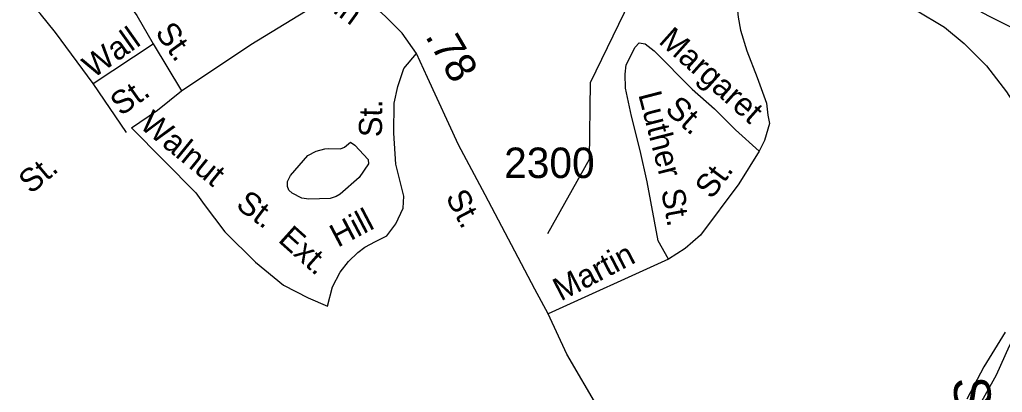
# Model space of a CAD drawing. Extents: x 1473865 to 1648260, y 639067 to 773536.
# Drawn here: x 1569867 to 1573902, y 678674 to 680204 of the extents above; entities that cross this region are included whole.
import ezdxf

# ---------------------------------------------------------------- set-up
doc = ezdxf.new("R2010")
doc.units = 0
for name, color, linetype in [('Exist Boundary Political City Limit New', 7, 'Continuous'), ('Exist Hydrographic Misc Water Feature', 7, 'Continuous'), ('Exist Railroad Mainline', 7, 'Continuous'), ('Exist Railroad Mainline Label', 7, 'Continuous'), ('Exist Road Non-System Type 51', 7, 'Continuous'), ('Exist Road Non-System Type 51 Label', 7, 'Continuous'), ('Exist Road Primary US Attributed', 7, 'Continuous'), ('Exist Road Secondary Mileage Hundredths English Label', 7, 'Continuous'), ('Exist Road Secondary Type 51 Attributed', 7, 'Continuous'), ('Exist Road Secondary Type 51 Label', 7, 'Continuous'), ('Exist Road Secondary Type 51 Number Label', 7, 'Continuous'), ('Map Preparation Boundary City Limit Buffer Line', 7, 'Continuous')]:
    doc.layers.add(name, color=color, linetype=linetype)

msp = doc.modelspace()

# ---------------------------------------------------------------- linework, layer by layer
at = {"layer": 'Exist Boundary Political City Limit New'}
msp.add_lwpolyline([(1573913.5, 678921.5), (1573826.4, 678778.2), (1573756.6, 678646.4)], dxfattribs=at)
at = {"layer": 'Exist Hydrographic Misc Water Feature'}
for points in [[(1572035.7, 679325.7), (1572206.7, 679630.8), (1572210.7, 679945.8), (1572443.6, 680426.9), (1572469.7, 680551.1), (1572396.7, 680693.7), (1572224.6, 680881), (1572089.7, 681366.2), (1571999.7, 681460), (1571841.7, 681502.6), (1571400.6, 681541), (1571209.6, 681594.2), (1570936.7, 681757.2), (1570597.7, 681970.8), (1570466.6, 682114.6), (1570417.7, 682214.1), (1570179.7, 682425.7), (1570139.7, 682534.8), (1570109.6, 682768.5), (1570029.7, 683029.4), (1570010.7, 683446.7), (1569986.7, 683473.4), (1570093.7, 683970.2), (1570116.7, 684396.4)], [(1571225, 679700.6), (1571242.4, 679688.6), (1571297.8, 679630), (1571299.7, 679611.9), (1571261, 679556.4), (1571182.2, 679487.3), (1571166.1, 679477.5), (1571142, 679469.8), (1571053.9, 679466.8), (1571025.9, 679471.1), (1570986.1, 679491.6), (1570972.3, 679503.7), (1570966.4, 679519.8), (1570966.7, 679539.8), (1570979, 679563.7), (1571049.9, 679646.9), (1571084.1, 679664.5), (1571120.2, 679674), (1571136.2, 679675.8), (1571184.2, 679673.3), (1571200.3, 679681.1), (1571225, 679700.6)]]:
    msp.add_lwpolyline(points, dxfattribs=at)
at = {"layer": 'Exist Railroad Mainline'}
msp.add_lwpolyline([(1573470.9, 680271.4), (1573544.6, 680244.7), (1573663.8, 680173.2), (1573745.1, 680106.4), (1573836.3, 680015.3), (1573919.2, 679908.4), (1573982.2, 679809.6), (1574028.9, 679697), (1574056, 679610.8), (1574075.1, 679524.6), (1574087.9, 679418.3), (1574089, 679324.2), (1574084.1, 679238.3), (1574067.4, 679162.4), (1574044.6, 679094.6), (1574003.5, 679003.2), (1573930.1, 678863.8), (1573876.8, 678744.5), (1573829.9, 678661), (1573793.1, 678593.3)], dxfattribs=at)
at = {"layer": 'Exist Road Non-System Type 51'}
for p, q in [((1570169.3, 679942.7), (1570414.4, 680104.9)), ((1570414.4, 680104.9), (1570531.5, 679912.1)), ((1570305.3, 679740.8), (1570169.3, 679942.7)), ((1572531.6, 679221), (1572036.6, 678995.9))]:
    msp.add_line(p, q, dxfattribs=at)
for points in [[(1572549.4, 680973.7), (1572564.2, 680933.2), (1572561.4, 680863.2), (1572554.5, 680799.3), (1572567.6, 680751.4), (1572605.1, 680687.1), (1572704.8, 680590), (1572734.1, 680554), (1572773.3, 680447.5), (1572806.4, 680321.2), (1572817.4, 680215.1), (1572827.2, 680160.9), (1572852.5, 680076.8), (1572895.7, 679966.4), (1572932.8, 679862), (1572938.4, 679811.9), (1572946.1, 679777.9), (1572925.7, 679707.9), (1572903.2, 679664.1)], [(1570101.6, 680573.9), (1570154.4, 680483.2), (1570347.9, 680221.3), (1570414.4, 680104.9)], [(1570531.5, 679912.1), (1570816, 680102.5), (1571096.2, 680272.9), (1571217.2, 680337.3)], [(1570169.3, 679942.7), (1570014.2, 680150.9), (1569951.2, 680229.8), (1569892, 680288.6)], [(1572531.6, 679221), (1572488.5, 679296.3), (1572443.6, 679539), (1572415.2, 679667.4), (1572378.8, 679807.8), (1572354.3, 679922.4), (1572353.1, 679980.2), (1572357.5, 680018.3), (1572394.6, 680091.8), (1572410.7, 680109.5), (1572434.7, 680105.2), (1572472.3, 680076.8), (1572628.4, 679918.6), (1572719.4, 679837.5), (1572806.3, 679752.3), (1572903.2, 679664.1)], [(1571130.4, 679028.4), (1571151.7, 679107.6), (1571182.3, 679167.2), (1571217, 679210.8), (1571255.4, 679248.4), (1571283.6, 679270.1), (1571327.9, 679293.4), (1571374.2, 679316.8), (1571411.1, 679366.3), (1571441.7, 679429.9), (1571444.4, 679479.9), (1571412, 679610.4), (1571403.6, 679738.7), (1571405.2, 679860.7), (1571420, 679930.4), (1571444.9, 680004.1), (1571495.8, 680065.5)], [(1570325.6, 679759.7), (1570432.4, 679833.3), (1570531.5, 679912.1)], [(1570325.6, 679759.7), (1570589.9, 679493), (1570625.1, 679445.6)], [(1572903.2, 679664.1), (1572820.2, 679530.8), (1572662.5, 679320), (1572599.9, 679264.5), (1572531.6, 679221)], [(1570625.1, 679445.6), (1570709.1, 679332.5), (1570834.8, 679209), (1570949.6, 679113.6), (1571051.4, 679061.5), (1571130.4, 679028.4)]]:
    msp.add_lwpolyline(points, dxfattribs=at)
at = {"layer": 'Exist Road Primary US Attributed'}
msp.add_lwpolyline([(1575305.1, 678515.3), (1575255.7, 678684.2), (1575180.1, 678845.4), (1575110.1, 678978.7), (1575018, 679100.2), (1574917.4, 679205.7), (1574833.1, 679309), (1574731.1, 679440.7), (1574713.3, 679460.1), (1574591.5, 679603), (1574440.3, 679793.4), (1574381.4, 679860.4), (1574237.2, 679982.8), (1574167.9, 680035.8), (1573971.6, 680155), (1573846.6, 680219), (1573644.1, 680328.1), (1573507.4, 680416.3), (1573418.4, 680477.7), (1573285.8, 680577.9), (1573141.9, 680716.2), (1572905.7, 680969.9), (1572714.5, 681149.1)], dxfattribs=at)
at = {"layer": 'Exist Road Secondary Type 51 Attributed'}
msp.add_lwpolyline([(1572528.8, 678078.7), (1572424.1, 678255.7), (1572313.7, 678468.7), (1572246.6, 678603.3), (1572113.8, 678831.2), (1572036.6, 678995.9), (1571981.9, 679097.7), (1571778.4, 679485.3), (1571669.3, 679690.3), (1571541.9, 679966.7), (1571495.8, 680065.5), (1571436.9, 680148.4), (1571369.6, 680217.2), (1571292.6, 680286.4), (1571217.2, 680337.3), (1571125.9, 680406.6), (1570937.6, 680543), (1570800.6, 680634.9), (1570408.5, 680956.1), (1570094, 681234.2)], dxfattribs=at)
at = {"layer": 'Map Preparation Boundary City Limit Buffer Line'}
msp.add_lwpolyline([(1573913.5, 678921.5), (1573826.4, 678778.2), (1573756.6, 678646.4)], dxfattribs=at)

# ---------------------------------------------------------------- texts
at = {"layer": 'Exist Railroad Mainline Label'}
msp.add_text('Southern', height=150, rotation=276.021, dxfattribs=at).set_placement((1573696.9, 678729.3))
at = {"layer": 'Exist Road Non-System Type 51 Label'}
for s, rotation, p in [('Wall', 35.2914, (1570168.5, 679960.8)), ('St.', 305.8146, (1570420, 680150.8)), ('Margaret', 318.3019, (1572486.5, 680110.9)), ('St.', 35.2914, (1570282.4, 679806.1)), ('Luther', 284.5273, (1572406.5, 679897.2)), ('St.', 89.2175, (1571354.1, 679721.3)), ('St.', 318.3019, (1572512.4, 679828.8)), ('Walnut', 320.8771, (1570354.2, 679764.5)), ('St.', 40.0299, (1569912.8, 679485.3)), ('St.', 53.1835, (1572708.4, 679463.5)), ('St.', 323.233, (1570749.9, 679434.7)), ('St.', 280.4894, (1572500.5, 679502.3)), ('Hill', 27.7643, (1571173.1, 679267.5)), ('Ext.', 318.1125, (1570923.9, 679295.7)), ('Martin', 27.4314, (1572088.7, 679046.6))]:
    msp.add_text(s, height=95, rotation=rotation, dxfattribs=at).set_placement(p)
at = {"layer": 'Exist Road Secondary Mileage Hundredths English Label'}
msp.add_text('.78', height=125, rotation=300.2488, dxfattribs=at).set_placement((1571529.6, 680136.5))
at = {"layer": 'Exist Road Secondary Type 51 Label'}
for s, rotation, p in [('Main', 324.0729, (1571006.9, 680339.2)), ('St.', 297.708, (1571613.8, 679476.5))]:
    msp.add_text(s, height=95, rotation=rotation, dxfattribs=at).set_placement(p)
at = {"layer": 'Exist Road Secondary Type 51 Number Label'}
msp.add_text('2300', height=125, dxfattribs=at).set_placement((1571856.1, 679554))

doc.saveas('drawing.dxf')
